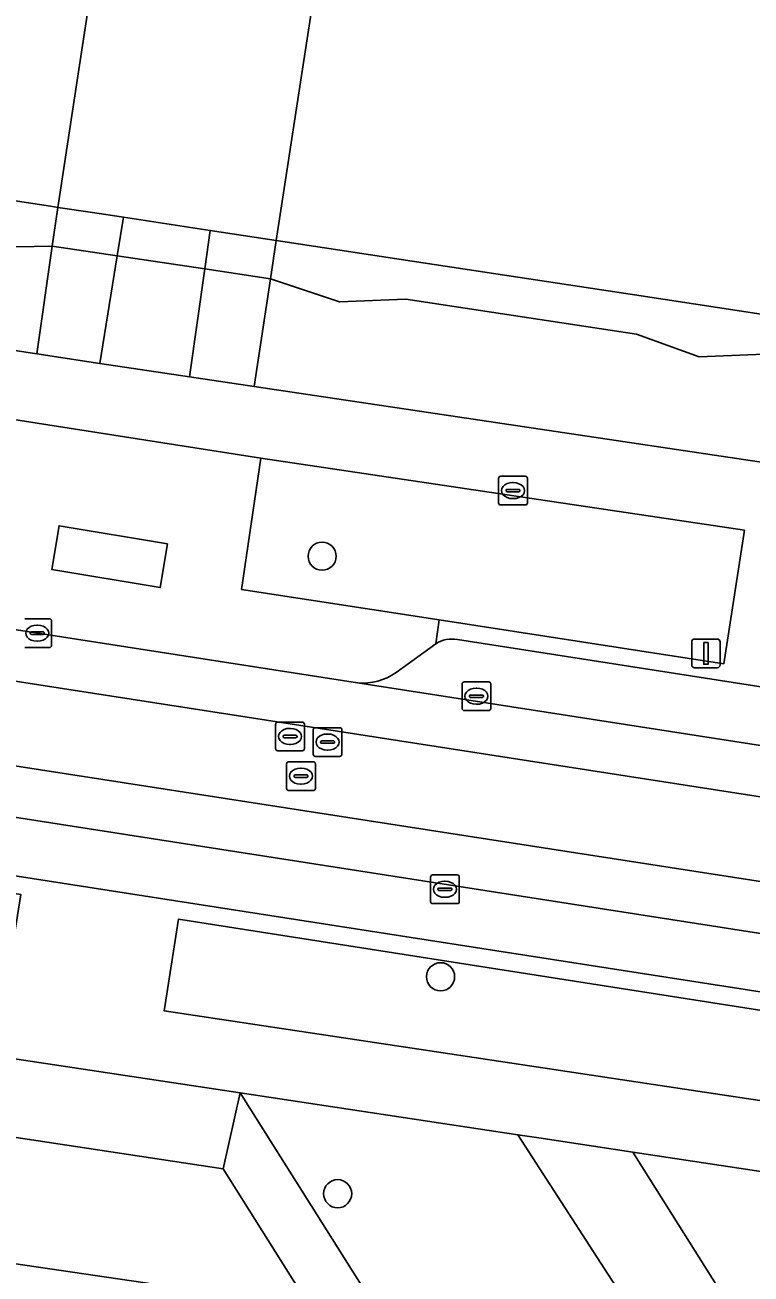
# Model space of a CAD drawing. Extents: x 163008 to 163854, y 382777 to 383982.
# Drawn here: x 163440.99 to 163466.24, y 383213.08 to 383256.53 of the extents above; entities that cross this region are included whole.
import ezdxf

# ---------------------------------------------------------------- set-up
doc = ezdxf.new("R2010")
doc.units = 0
for name, color, linetype in [('IMGEO_Boom', 7, 'Continuous'), ('IMGEO_Erf', 7, 'Continuous'), ('IMGEO_Groenvoorziening', 7, 'Continuous'), ('IMGEO_Hek', 7, 'Continuous'), ('IMGEO_Kolk', 7, 'Continuous'), ('IMGEO_Lichtmast', 7, 'Continuous'), ('IMGEO_Pand', 7, 'Continuous'), ('IMGEO_Pand_overbouw', 7, 'Continuous'), ('IMGEO_Parkeervlak_open', 7, 'Continuous'), ('IMGEO_Rijbaan_lokaal_gesloten', 7, 'Continuous'), ('IMGEO_Rijbaan_lokaal_open', 7, 'Continuous'), ('IMGEO_Rioolput', 7, 'Continuous'), ('IMGEO_Voetpad_gesloten', 7, 'Continuous'), ('IMGEO_Voetpad_open', 7, 'Continuous')]:
    doc.layers.add(name, color=color, linetype=linetype)

msp = doc.modelspace()

# ---------------------------------------------------------------- linework, layer by layer
at = {"layer": 'IMGEO_Boom'}
for centre in [(163451.324, 383238.048), (163455.443, 383223.422), (163451.863, 383215.875)]:
    msp.add_circle(centre, 0.489, dxfattribs=at)
at = {"layer": 'IMGEO_Erf'}
for points in [[(163429.442, 383252.118), (163424.938, 383252.743), (163424.688, 383252.778), (163423.834, 383252.974), (163423.79, 383252.685), (163423.628, 383251.619), (163424.799, 383251.441), (163426.967, 383250.678), (163429.264, 383250.776), (163436.148, 383249.725), (163437.037, 383249.589), (163437.237, 383249.559), (163439.409, 383248.785), (163441.942, 383248.836), (163442.134, 383250.181), (163441.874, 383250.221), (163437.426, 383250.9)], [(163451.929, 383246.891), (163454.236, 383246.984), (163462.251, 383245.767), (163464.429, 383244.979), (163466.691, 383245.074), (163467.865, 383244.896), (163469.485, 383244.652), (163469.626, 383245.619), (163471.009, 383245.598), (163471.015, 383245.8), (163470.525, 383245.874), (163467.095, 383246.394), (163466.893, 383246.425), (163462.414, 383247.105), (163454.457, 383248.312), (163449.961, 383248.995), (163449.73, 383249.03), (163449.528, 383247.696)]]:
    msp.add_lwpolyline(points, close=True, dxfattribs=at)
at = {"layer": 'IMGEO_Groenvoorziening'}
for points in [[(163441.942, 383248.836), (163439.409, 383248.785), (163437.237, 383249.559), (163437.037, 383249.589), (163436.466, 383245.84), (163441.409, 383245.087)], [(163449.528, 383247.696), (163448.963, 383243.953), (163467.295, 383241.214), (163467.865, 383244.896), (163466.691, 383245.074), (163464.429, 383244.979), (163462.251, 383245.767), (163454.236, 383246.984), (163451.929, 383246.891)], [(163466.014, 383238.954), (163449.189, 383241.46), (163448.522, 383236.888), (163455.395, 383235.831), (163465.29, 383234.309)], [(163481.45, 383220.579), (163481.348, 383219.942), (163446.327, 383225.42), (163445.836, 383222.234), (163496.495, 383214.611), (163496.943, 383217.542), (163483.199, 383219.681), (163483.294, 383220.292)], [(163417.095, 383224.115), (163416.123, 383224.262), (163415.688, 383221.617), (163415.741, 383221.609), (163415.792, 383221.889), (163416.361, 383221.827), (163416.32, 383221.516), (163447.879, 383216.74), (163448.47, 383219.382)], [(163447.879, 383216.74), (163507.75, 383121.545), (163509.255, 383122.906), (163448.47, 383219.382)], [(163471.916, 383196.595), (163458.131, 383217.924), (163448.47, 383219.382), (163509.255, 383122.906), (163514.914, 383128.02)], [(163525.379, 383180.331), (163520.659, 383181.018), (163505.941, 383183.159), (163504.561, 383183.36), (163495.83, 383184.63), (163494.8, 383184.78), (163493.021, 383185.055), (163487.723, 383186.135), (163491.84, 383212.838), (163462.133, 383217.32), (163474.207, 383198.128), (163517.084, 383129.951), (163518.36, 383131.075)]]:
    msp.add_lwpolyline(points, close=True, dxfattribs=at)
msp.add_lwpolyline([(163507.75, 383121.545), (163447.879, 383216.74), (163416.32, 383221.516), (163416.361, 383221.827), (163415.792, 383221.889), (163415.741, 383221.609), (163415.688, 383221.617), (163415.341, 383218.899), (163415.508, 383217.937), (163416.028, 383216.963), (163416.531, 383216.176), (163417.203, 383215.949), (163422.151, 383215.741), (163425.875, 383215.416), (163430.403, 383214.945), (163445.485, 383212.724), (163445.861, 383212.612), (163446.109, 383212.498), (163447.383, 383211.442), (163450.141, 383207.424), (163455.403, 383198.833), (163467.222, 383179.175), (163472.26, 383170.797), (163483.359, 383152.387)], dxfattribs=at)
at = {"layer": 'IMGEO_Hek'}
for points in [[(163447.879, 383216.74), (163416.32, 383221.516)], [(163507.75, 383121.545), (163447.879, 383216.74)]]:
    msp.add_lwpolyline(points, dxfattribs=at)
at = {"layer": 'IMGEO_Kolk'}
for p, q in [((163457.461, 383239.904), (163457.461, 383240.756)), ((163457.536, 383240.83), (163458.388, 383240.83)), ((163457.949, 383240.61), (163457.974, 383240.61)), ((163458.462, 383240.756), (163458.462, 383239.904)), ((163457.72, 383240.324), (163457.72, 383240.336)), ((163458.158, 383240.287), (163457.76, 383240.287)), ((163457.763, 383240.373), (163458.161, 383240.373)), ((163458.204, 383240.336), (163458.204, 383240.324)), ((163458.388, 383239.83), (163457.536, 383239.83)), ((163457.972, 383240.05), (163457.947, 383240.05)), ((163440.992, 383235.873), (163441.844, 383235.873)), ((163441.918, 383235.799), (163441.918, 383234.947)), ((163441.176, 383235.367), (163441.176, 383235.379)), ((163441.219, 383235.416), (163441.617, 383235.416)), ((163441.405, 383235.653), (163441.43, 383235.653)), ((163441.66, 383235.379), (163441.66, 383235.367)), ((163441.614, 383235.33), (163441.216, 383235.33)), ((163441.428, 383235.093), (163441.403, 383235.093)), ((163441.844, 383234.873), (163440.992, 383234.873)), ((163456.189, 383232.752), (163456.189, 383233.604)), ((163456.264, 383233.678), (163457.116, 383233.678)), ((163457.19, 383233.604), (163457.19, 383232.752)), ((163456.448, 383233.172), (163456.448, 383233.184)), ((163456.491, 383233.221), (163456.889, 383233.221)), ((163456.677, 383233.458), (163456.702, 383233.458)), ((163456.932, 383233.184), (163456.932, 383233.172)), ((163456.886, 383233.135), (163456.488, 383233.135)), ((163456.7, 383232.898), (163456.675, 383232.898)), ((163457.116, 383232.678), (163456.264, 383232.678)), ((163455.093, 383226.038), (163455.093, 383226.89)), ((163455.168, 383226.964), (163456.02, 383226.964)), ((163455.581, 383226.744), (163455.606, 383226.744)), ((163456.094, 383226.89), (163456.094, 383226.038)), ((163455.352, 383226.458), (163455.352, 383226.47)), ((163455.79, 383226.421), (163455.392, 383226.421)), ((163455.395, 383226.507), (163455.793, 383226.507)), ((163455.836, 383226.47), (163455.836, 383226.458)), ((163456.02, 383225.964), (163455.168, 383225.964)), ((163455.604, 383226.184), (163455.579, 383226.184))]:
    msp.add_line(p, q, dxfattribs=at)
for points in [[(163457.461, 383239.904), (163457.461, 383240.756)], [(163457.536, 383240.83), (163458.388, 383240.83)], [(163458.462, 383240.756), (163458.462, 383239.904)], [(163458.388, 383239.83), (163457.536, 383239.83)], [(163440.992, 383235.873), (163441.844, 383235.873)], [(163441.918, 383235.799), (163441.918, 383234.947)], [(163441.844, 383234.873), (163440.992, 383234.873)], [(163456.189, 383232.752), (163456.189, 383233.604)], [(163456.264, 383233.678), (163457.116, 383233.678)], [(163457.19, 383233.604), (163457.19, 383232.752)], [(163457.116, 383232.678), (163456.264, 383232.678)], [(163455.093, 383226.038), (163455.093, 383226.89)], [(163455.168, 383226.964), (163456.02, 383226.964)], [(163456.094, 383226.89), (163456.094, 383226.038)], [(163456.02, 383225.964), (163455.168, 383225.964)]]:
    msp.add_lwpolyline(points, dxfattribs=at)
for centre, radius, start, end in [((163457.538, 383240.754), 0.0765, 91.552, 178.448), ((163457.538, 383240.754), 0.0765, 91.552, 178.448), ((163458.386, 383240.754), 0.0765, 1.552, 88.448), ((163458.386, 383240.754), 0.0765, 1.552, 88.448), ((163457.76, 383240.333), 0.0403, 85.8775, 175.7526), ((163457.757, 383240.323), 0.0366, 178.938, 274.7102), ((163458.161, 383240.33), 0.043, 264.8664, 352.4533), ((163458.165, 383240.335), 0.0386, 1.7309, 96.639), ((163457.538, 383239.906), 0.0765, 181.552, 268.448), ((163457.538, 383239.906), 0.0765, 181.552, 268.448), ((163458.386, 383239.906), 0.0765, 271.552, 358.448), ((163458.386, 383239.906), 0.0765, 271.552, 358.448), ((163441.842, 383235.797), 0.0765, 1.552, 88.448), ((163441.842, 383235.797), 0.0765, 1.552, 88.448), ((163441.216, 383235.376), 0.0403, 85.8775, 175.7526), ((163441.213, 383235.366), 0.0366, 178.938, 274.7102), ((163441.617, 383235.373), 0.043, 264.8664, 352.4533), ((163441.621, 383235.378), 0.0386, 1.7309, 96.639), ((163441.842, 383234.949), 0.0765, 271.552, 358.448), ((163441.842, 383234.949), 0.0765, 271.552, 358.448), ((163456.266, 383233.602), 0.0765, 91.552, 178.448), ((163456.266, 383233.602), 0.0765, 91.552, 178.448), ((163457.114, 383233.602), 0.0765, 1.552, 88.448), ((163457.114, 383233.602), 0.0765, 1.552, 88.448), ((163456.488, 383233.181), 0.0403, 85.8775, 175.7526), ((163456.485, 383233.171), 0.0366, 178.938, 274.7102), ((163456.889, 383233.178), 0.043, 264.8664, 352.4533), ((163456.893, 383233.183), 0.0386, 1.7309, 96.639), ((163456.266, 383232.754), 0.0765, 181.552, 268.448), ((163456.266, 383232.754), 0.0765, 181.552, 268.448), ((163457.114, 383232.754), 0.0765, 271.552, 358.448), ((163457.114, 383232.754), 0.0765, 271.552, 358.448), ((163455.17, 383226.888), 0.0765, 91.552, 178.448), ((163455.17, 383226.888), 0.0765, 91.552, 178.448), ((163456.018, 383226.888), 0.0765, 1.552, 88.448), ((163456.018, 383226.888), 0.0765, 1.552, 88.448), ((163455.392, 383226.467), 0.0403, 85.8775, 175.7526), ((163455.389, 383226.457), 0.0366, 178.938, 274.7102), ((163455.793, 383226.464), 0.043, 264.8664, 352.4533), ((163455.797, 383226.469), 0.0386, 1.7309, 96.639), ((163455.17, 383226.04), 0.0765, 181.552, 268.448), ((163455.17, 383226.04), 0.0765, 181.552, 268.448), ((163456.018, 383226.04), 0.0765, 271.552, 358.448), ((163456.018, 383226.04), 0.0765, 271.552, 358.448)]:
    msp.add_arc(centre, radius, start, end, dxfattribs=at)
for centre, major_axis, ratio, start_param, end_param in [((163457.948, 383240.33), (-0.387, 0.002), 0.722429, 4.712389, 7.853982), ((163457.973, 383240.33), (-0.39, 0.002), 0.717154, 1.570796, 4.712389), ((163441.404, 383235.373), (-0.387, 0.002), 0.722429, 4.712389, 7.853982), ((163441.429, 383235.373), (-0.39, 0.002), 0.717154, 1.570796, 4.712389), ((163456.676, 383233.178), (-0.387, 0.002), 0.722429, 4.712389, 7.853982), ((163456.701, 383233.178), (-0.39, 0.002), 0.717154, 1.570796, 4.712389), ((163455.58, 383226.464), (-0.387, 0.002), 0.722429, 4.712389, 7.853982), ((163455.605, 383226.464), (-0.39, 0.002), 0.717154, 1.570796, 4.712389)]:
    msp.add_ellipse(centre, major_axis=major_axis, ratio=ratio, start_param=start_param, end_param=end_param, dxfattribs=at)
at = {"layer": 'IMGEO_Lichtmast'}
for p, q in [((163464.174, 383234.267), (163464.174, 383235.067)), ((163464.174, 383235.067), (163464.174, 383234.267)), ((163464.274, 383235.167), (163465.064, 383235.167)), ((163465.064, 383235.167), (163464.274, 383235.167)), ((163465.164, 383235.067), (163465.164, 383234.267)), ((163465.164, 383234.267), (163465.164, 383235.067)), ((163465.064, 383234.167), (163464.274, 383234.167)), ((163464.274, 383234.167), (163465.064, 383234.167))]:
    msp.add_line(p, q, dxfattribs=at)
msp.add_lwpolyline([(163464.594, 383235.042), (163464.744, 383235.042), (163464.744, 383234.292), (163464.594, 383234.292), (163464.594, 383235.042)], dxfattribs=at)
for centre, start, end in [((163464.274, 383235.067), 90, 180), ((163464.274, 383235.067), 90, 180), ((163465.064, 383235.067), 0, 90), ((163465.064, 383235.067), 360, 90), ((163464.274, 383234.267), 180, 270), ((163464.274, 383234.267), 180, 270), ((163465.064, 383234.267), 270, 0), ((163465.064, 383234.267), 270, 0)]:
    msp.add_arc(centre, 0.1, start, end, dxfattribs=at)
at = {"layer": 'IMGEO_Pand'}
for points in [[(163406.854, 383255.565), (163412.563, 383254.694), (163417.018, 383254.014), (163420.888, 383253.423), (163421.268, 383253.365), (163421.496, 383254.859), (163424.926, 383254.335), (163424.688, 383252.778), (163424.938, 383252.743), (163429.442, 383252.118), (163437.426, 383250.9), (163441.874, 383250.221), (163442.134, 383250.181), (163442.887, 383255.131), (163443.858, 383261.509), (163431.33, 383263.404), (163432.317, 383269.93), (163427.304, 383270.688), (163426.315, 383264.143), (163414.628, 383265.91), (163417.998, 383288.197)], [(163451.46, 383260.36), (163449.73, 383249.03), (163449.961, 383248.995), (163454.457, 383248.312), (163462.414, 383247.105), (163466.893, 383246.425), (163467.095, 383246.394), (163467.322, 383247.89), (163470.752, 383247.369), (163470.525, 383245.874), (163471.015, 383245.8), (163474.878, 383245.213), (163479.331, 383244.538), (163485.008, 383243.676), (163486.193, 383244.55), (163489.851, 383247.247), (163491.044, 383248.127), (163491.902, 383253.801), (163492.583, 383258.307)]]:
    msp.add_lwpolyline(points, dxfattribs=at)
at = {"layer": 'IMGEO_Pand_overbouw'}
msp.add_lwpolyline([(163442.134, 383250.181), (163443.343, 383250), (163444.418, 383249.839), (163447.433, 383249.38), (163449.73, 383249.03), (163451.46, 383260.36), (163443.858, 383261.509), (163442.887, 383255.131)], close=True, dxfattribs=at)
at = {"layer": 'IMGEO_Parkeervlak_open'}
for points in [[(163455.279, 383235.006), (163453.896, 383234.003)], [(163486.062, 383230.47), (163456.026, 383235.146)], [(163452.558, 383233.639), (163489.001, 383227.973)], [(163531.103, 383214.862), (163419.272, 383232.3)], [(163422.092, 383229.824), (163481.45, 383220.579), (163483.294, 383220.292), (163516.661, 383215.095), (163518.263, 383214.846), (163527.329, 383213.434), (163528.023, 383213.326)]]:
    msp.add_lwpolyline(points, dxfattribs=at)
for centre, radius, start, end in [((163455.833, 383234.116), 1.048, 79.3645, 121.8655), ((163452.736, 383235.624), 1.993, 264.8657, 305.572)]:
    msp.add_arc(centre, radius, start, end, dxfattribs=at)
at = {"layer": 'IMGEO_Rijbaan_lokaal_gesloten'}
for points in [[(163404.818, 383241.15), (163398.828, 383242.07), (163377.767, 383245.278), (163374.528, 383245.785), (163374.249, 383244.006), (163488.822, 383226.223), (163489.115, 383227.97), (163489.001, 383227.973), (163452.558, 383233.639), (163434.194, 383236.498)], [(163373.816, 383241.125), (163373.529, 383239.357), (163375.664, 383239.053), (163378.507, 383238.62), (163398.482, 383235.577), (163411.053, 383233.59), (163419.272, 383232.3), (163531.103, 383214.862), (163531.679, 383214.839), (163531.952, 383216.59)]]:
    msp.add_lwpolyline(points, close=True, dxfattribs=at)
at = {"layer": 'IMGEO_Rijbaan_lokaal_open'}
msp.add_lwpolyline([(163489.115, 383227.97), (163488.822, 383226.223), (163374.249, 383244.006), (163373.816, 383241.125), (163531.952, 383216.59), (163532.4, 383219.478), (163504.18, 383223.852), (163504.443, 383225.568)], dxfattribs=at)
at = {"layer": 'IMGEO_Rioolput'}
for p, q in [((163449.708, 383231.354), (163449.708, 383232.206)), ((163449.783, 383232.28), (163450.635, 383232.28)), ((163450.196, 383232.06), (163450.221, 383232.06)), ((163450.709, 383232.206), (163450.709, 383231.354)), ((163451.012, 383231.158), (163451.012, 383232.01)), ((163451.087, 383232.084), (163451.939, 383232.084)), ((163451.5, 383231.864), (163451.525, 383231.864)), ((163452.013, 383232.01), (163452.013, 383231.158)), ((163449.967, 383231.774), (163449.967, 383231.786)), ((163450.405, 383231.737), (163450.007, 383231.737)), ((163450.01, 383231.823), (163450.408, 383231.823)), ((163450.219, 383231.5), (163450.194, 383231.5)), ((163450.451, 383231.786), (163450.451, 383231.774)), ((163451.271, 383231.578), (163451.271, 383231.59)), ((163451.709, 383231.541), (163451.311, 383231.541)), ((163451.314, 383231.627), (163451.712, 383231.627)), ((163451.755, 383231.59), (163451.755, 383231.578)), ((163450.635, 383231.28), (163449.783, 383231.28)), ((163451.939, 383231.084), (163451.087, 383231.084)), ((163451.523, 383231.304), (163451.498, 383231.304)), ((163450.087, 383229.973), (163450.087, 383230.825)), ((163450.162, 383230.899), (163451.014, 383230.899)), ((163450.575, 383230.679), (163450.6, 383230.679)), ((163451.088, 383230.825), (163451.088, 383229.973)), ((163450.346, 383230.393), (163450.346, 383230.405)), ((163450.784, 383230.356), (163450.386, 383230.356)), ((163450.389, 383230.442), (163450.787, 383230.442)), ((163450.598, 383230.119), (163450.573, 383230.119)), ((163450.83, 383230.405), (163450.83, 383230.393)), ((163451.014, 383229.899), (163450.162, 383229.899))]:
    msp.add_line(p, q, dxfattribs=at)
for points in [[(163449.708, 383231.354), (163449.708, 383232.206)], [(163449.783, 383232.28), (163450.635, 383232.28)], [(163450.709, 383232.206), (163450.709, 383231.354)], [(163451.012, 383231.158), (163451.012, 383232.01)], [(163451.087, 383232.084), (163451.939, 383232.084)], [(163452.013, 383232.01), (163452.013, 383231.158)], [(163450.635, 383231.28), (163449.783, 383231.28)], [(163451.939, 383231.084), (163451.087, 383231.084)], [(163450.087, 383229.973), (163450.087, 383230.825)], [(163450.162, 383230.899), (163451.014, 383230.899)], [(163451.088, 383230.825), (163451.088, 383229.973)], [(163451.014, 383229.899), (163450.162, 383229.899)]]:
    msp.add_lwpolyline(points, dxfattribs=at)
for centre, radius, start, end in [((163449.785, 383232.204), 0.0765, 91.552, 178.448), ((163449.785, 383232.204), 0.0765, 91.552, 178.448), ((163450.633, 383232.204), 0.0765, 1.552, 88.448), ((163450.633, 383232.204), 0.0765, 1.552, 88.448), ((163451.089, 383232.008), 0.0765, 91.552, 178.448), ((163451.089, 383232.008), 0.0765, 91.552, 178.448), ((163451.937, 383232.008), 0.0765, 1.552, 88.448), ((163451.937, 383232.008), 0.0765, 1.552, 88.448), ((163450.007, 383231.783), 0.0403, 85.8775, 175.7526), ((163450.004, 383231.773), 0.0366, 178.938, 274.7102), ((163450.408, 383231.78), 0.043, 264.8664, 352.4533), ((163450.412, 383231.785), 0.0386, 1.7309, 96.639), ((163451.311, 383231.587), 0.0403, 85.8775, 175.7526), ((163451.308, 383231.577), 0.0366, 178.938, 274.7102), ((163451.712, 383231.584), 0.043, 264.8664, 352.4533), ((163451.716, 383231.589), 0.0386, 1.7309, 96.639), ((163449.785, 383231.356), 0.0765, 181.552, 268.448), ((163449.785, 383231.356), 0.0765, 181.552, 268.448), ((163450.633, 383231.356), 0.0765, 271.552, 358.448), ((163450.633, 383231.356), 0.0765, 271.552, 358.448), ((163451.089, 383231.16), 0.0765, 181.552, 268.448), ((163451.089, 383231.16), 0.0765, 181.552, 268.448), ((163451.937, 383231.16), 0.0765, 271.552, 358.448), ((163451.937, 383231.16), 0.0765, 271.552, 358.448), ((163450.164, 383230.823), 0.0765, 91.552, 178.448), ((163450.164, 383230.823), 0.0765, 91.552, 178.448), ((163451.012, 383230.823), 0.0765, 1.552, 88.448), ((163451.012, 383230.823), 0.0765, 1.552, 88.448), ((163450.386, 383230.402), 0.0403, 85.8775, 175.7526), ((163450.383, 383230.392), 0.0366, 178.938, 274.7102), ((163450.787, 383230.399), 0.043, 264.8664, 352.4533), ((163450.791, 383230.404), 0.0386, 1.7309, 96.639), ((163450.164, 383229.975), 0.0765, 181.552, 268.448), ((163450.164, 383229.975), 0.0765, 181.552, 268.448), ((163451.012, 383229.975), 0.0765, 271.552, 358.448), ((163451.012, 383229.975), 0.0765, 271.552, 358.448)]:
    msp.add_arc(centre, radius, start, end, dxfattribs=at)
for centre, major_axis, ratio, start_param, end_param in [((163450.195, 383231.78), (-0.387, 0.002), 0.722429, 4.712389, 7.853982), ((163450.22, 383231.78), (-0.39, 0.002), 0.717154, 1.570796, 4.712389), ((163451.499, 383231.584), (-0.387, 0.002), 0.722429, 4.712389, 7.853982), ((163451.524, 383231.584), (-0.39, 0.002), 0.717154, 1.570796, 4.712389), ((163450.574, 383230.399), (-0.387, 0.002), 0.722429, 4.712389, 7.853982), ((163450.599, 383230.399), (-0.39, 0.002), 0.717154, 1.570796, 4.712389)]:
    msp.add_ellipse(centre, major_axis=major_axis, ratio=ratio, start_param=start_param, end_param=end_param, dxfattribs=at)
at = {"layer": 'IMGEO_Voetpad_gesloten'}
msp.add_lwpolyline([(163445.949, 383238.483), (163442.179, 383239.108), (163441.926, 383237.585), (163445.696, 383236.96)], close=True, dxfattribs=at)
msp.add_lwpolyline([(163445.485, 383212.724), (163430.403, 383214.945), (163425.875, 383215.416), (163422.151, 383215.741), (163417.203, 383215.949), (163416.531, 383216.176), (163416.028, 383216.963), (163415.508, 383217.937), (163415.341, 383218.899), (163415.688, 383221.617), (163411.767, 383222.205), (163410.989, 383221.131), (163410.779, 383220.979), (163410.474, 383220.979), (163410.14, 383220.979), (163409.033, 383216.609), (163408.348, 383214.889)], dxfattribs=at)
at = {"layer": 'IMGEO_Voetpad_open'}
for points in [[(163451.46, 383260.36), (163443.858, 383261.509), (163442.887, 383255.131), (163442.134, 383250.181), (163443.343, 383250), (163444.418, 383249.839), (163447.433, 383249.38), (163449.73, 383249.03)], [(163444.199, 383248.497), (163444.418, 383249.839), (163443.343, 383250), (163442.134, 383250.181), (163441.942, 383248.836)], [(163447.243, 383248.039), (163447.433, 383249.38), (163444.418, 383249.839), (163444.199, 383248.497)], [(163447.243, 383248.039), (163449.528, 383247.696), (163449.73, 383249.03), (163447.433, 383249.38)], [(163443.589, 383244.755), (163444.199, 383248.497), (163441.942, 383248.836), (163441.409, 383245.087)], [(163446.71, 383244.29), (163447.243, 383248.039), (163444.199, 383248.497), (163443.589, 383244.755)], [(163448.963, 383243.953), (163449.528, 383247.696), (163447.243, 383248.039), (163446.71, 383244.29)], [(163445.949, 383238.483), (163445.696, 383236.96), (163441.926, 383237.585), (163442.179, 383239.108)], [(163462.133, 383217.32), (163458.854, 383217.815), (163458.131, 383217.924), (163471.916, 383196.595), (163472.144, 383196.747), (163474.207, 383198.128)]]:
    msp.add_lwpolyline(points, close=True, dxfattribs=at)
for points in [[(163491.24, 383237.637), (163468.948, 383240.968), (163467.295, 383241.214), (163448.963, 383243.953), (163446.71, 383244.29), (163443.589, 383244.755), (163441.409, 383245.087), (163436.466, 383245.84), (163435.576, 383245.976), (163423.062, 383247.883), (163421.435, 383248.131), (163415.483, 383249.038), (163414.745, 383249.151), (163398.861, 383251.572)], [(163431.901, 383238.621), (163431.996, 383239.486), (163422.495, 383240.957), (163423.174, 383245.45), (163440.454, 383242.831), (163449.189, 383241.46), (163466.014, 383238.954), (163465.29, 383234.309), (163455.395, 383235.831), (163455.279, 383235.006)], [(163449.189, 383241.46), (163440.454, 383242.831), (163439.778, 383238.281), (163431.996, 383239.486), (163431.901, 383238.621), (163433.007, 383237.257)], [(163453.896, 383234.003), (163455.279, 383235.006), (163455.395, 383235.831), (163448.522, 383236.888), (163449.189, 383241.46)], [(163434.194, 383236.498), (163452.558, 383233.639)], [(163456.026, 383235.146), (163486.062, 383230.47)], [(163419.272, 383232.3), (163419.024, 383231.013), (163418.093, 383231.161), (163417.926, 383229.893), (163440.851, 383226.277), (163440.336, 383223.072), (163417.441, 383226.495), (163417.095, 383224.115), (163448.47, 383219.382), (163458.131, 383217.924), (163458.854, 383217.815), (163462.133, 383217.32), (163491.84, 383212.838), (163511.464, 383209.877), (163513.94, 383209.504), (163529.514, 383207.154), (163531.766, 383206.678)], [(163446.327, 383225.42), (163481.348, 383219.942), (163481.45, 383220.579), (163422.092, 383229.824)], [(163533.593, 383203.106), (163533.604, 383203.137), (163535.001, 383208.772), (163513.647, 383212), (163514.013, 383214.92), (163516.574, 383214.527), (163516.661, 383215.095), (163483.294, 383220.292), (163483.199, 383219.681), (163496.943, 383217.542), (163496.495, 383214.611), (163445.836, 383222.234), (163446.327, 383225.42)]]:
    msp.add_lwpolyline(points, dxfattribs=at)
for centre, radius, start, end in [((163455.833, 383234.116), 1.048, 79.3645, 121.8655), ((163452.736, 383235.624), 1.993, 264.8657, 305.572)]:
    msp.add_arc(centre, radius, start, end, dxfattribs=at)

doc.saveas('drawing.dxf')
